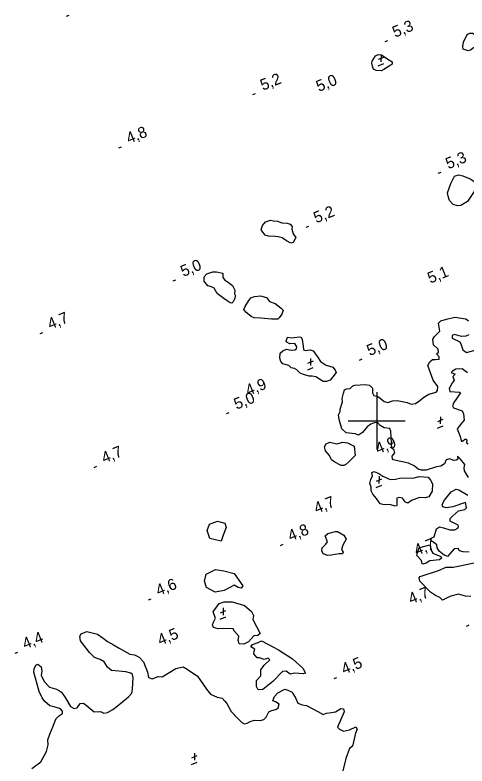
# Model space of a CAD drawing. Extents: x 362852 to 366875, y 5563573 to 5566479.
# Drawn here: x 364673.6 to 364831.6, y 5565479.3 to 5565741.9 of the extents above; entities that cross this region are included whole.
import ezdxf

# ---------------------------------------------------------------- set-up
doc = ezdxf.new("R2010")
doc.units = 0
for name, color, linetype in [('Niveau 3', 7, 'Continuous'), ('Niveau 4', 7, 'Continuous'), ('Niveau 61', 7, 'Continuous')]:
    doc.layers.add(name, color=color, linetype=linetype)

msp = doc.modelspace()

# ---------------------------------------------------------------- linework, layer by layer
at = {"layer": 'Niveau 3'}
for p, q in [((364691.52, 5565741.5), (364692.48, 5565741.89)), ((364802.92, 5565732.58), (364803.88, 5565732.97)), ((364800.59, 5565726.42), (364802.48, 5565727.2)), ((364801.54, 5565728.09), (364801.48, 5565725.58)), ((364800.51, 5565724.14), (364802.45, 5565724.92)), ((364756.72, 5565714.05), (364757.68, 5565714.44)), ((364709.85, 5565695.46), (364710.81, 5565695.85)), ((364821.52, 5565686.59), (364822.48, 5565686.98)), ((364775.36, 5565667.68), (364776.32, 5565668.07)), ((364728.85, 5565648.95), (364729.81, 5565649.34)), ((364682.34, 5565630.51), (364683.3, 5565630.9)), ((364776.89, 5565621.82), (364776.84, 5565619.3)), ((364793.98, 5565621.27), (364794.94, 5565621.66)), ((364775.95, 5565620.14), (364777.84, 5565620.93)), ((364775.87, 5565617.86), (364777.81, 5565618.65)), ((364747.51, 5565602.52), (364748.47, 5565602.91)), ((364821.34, 5565599.75), (364823.23, 5565600.54)), ((364822.28, 5565601.43), (364822.23, 5565598.91)), ((364821.26, 5565597.47), (364823.2, 5565598.26)), ((364701.22, 5565583.72), (364702.18, 5565584.11)), ((364799.9, 5565578.94), (364801.79, 5565579.73)), ((364800.84, 5565580.62), (364800.79, 5565578.1)), ((364799.82, 5565576.66), (364801.76, 5565577.45)), ((364766.36, 5565556.44), (364767.32, 5565556.83)), ((364720.2, 5565537.38), (364721.16, 5565537.77)), ((364745.39, 5565532.91), (364747.28, 5565533.7)), ((364746.33, 5565534.59), (364746.28, 5565532.07)), ((364745.31, 5565530.63), (364747.25, 5565531.42)), ((364831.41, 5565528.25), (364832.37, 5565528.64)), ((364673.56, 5565518.72), (364674.52, 5565519.11)), ((364785.07, 5565509.88), (364786.03, 5565510.27)), ((364735.37, 5565482.15), (364737.26, 5565482.94)), ((364736.31, 5565483.83), (364736.26, 5565481.31)), ((364735.29, 5565479.87), (364737.23, 5565480.66))]:
    msp.add_line(p, q, dxfattribs=at)
at = {"layer": 'Niveau 4'}
for points in [[(364835.78, 5565733.6), (364836.04, 5565730.41), (364835.72, 5565730.28), (364833.82, 5565730.37), (364832.73, 5565729.55), (364831.92, 5565729.4), (364830.26, 5565729.97), (364830.05, 5565730.94), (364830.36, 5565732.43), (364831.58, 5565735.05), (364832.6, 5565735.59), (364833.55, 5565735.55), (364834.78, 5565734.68), (364835.78, 5565733.6)], [(364798.35, 5565725.76), (364799.59, 5565727.58), (364800.5, 5565728.08), (364801.65, 5565727.99), (364803.94, 5565726.5), (364805.42, 5565725.49), (364805.41, 5565724.74), (364804.36, 5565724), (364802.47, 5565722.85), (364801.72, 5565722.41), (364799.81, 5565722.5), (364798.89, 5565722.93), (364798.58, 5565723.99), (364798.25, 5565725.1), (364798.35, 5565725.76)], [(364836.08, 5565682.44), (364835.63, 5565681.26), (364834.11, 5565680.13), (364831.75, 5565676.67), (364829.46, 5565675.29), (364828.29, 5565675.12), (364826.78, 5565675.62), (364825.4, 5565676.99), (364824.95, 5565678.54), (364824.7, 5565679.75), (364825.89, 5565683.04), (364827.15, 5565685.55), (364828.76, 5565686.02), (364830.08, 5565685.69), (364832.68, 5565684.65), (364834.33, 5565683.52), (364835.16, 5565683.61), (364836.08, 5565682.44)], [(364765.27, 5565669.87), (364766.79, 5565669.19), (364768.75, 5565669.12), (364769.76, 5565668.79), (364770.42, 5565667.94), (364770.3, 5565667.02), (364770.83, 5565665.43), (364771.71, 5565664.05), (364770.79, 5565662.36), (364769.95, 5565662.14), (364768.46, 5565662.9), (364766.91, 5565663.94), (364765.57, 5565664.32), (364764.52, 5565664.45), (364762.13, 5565664.53), (364760.95, 5565664.97), (364759.64, 5565666.8), (364760.06, 5565668.34), (364761.08, 5565669.63), (364762.9, 5565670.2), (364763.94, 5565669.94), (364765.27, 5565669.87)], [(364748.71, 5565641.24), (364747.73, 5565641.96), (364746.51, 5565642.83), (364744.26, 5565644.51), (364743.18, 5565646.37), (364742.23, 5565646.86), (364740.97, 5565647.21), (364739.64, 5565648.78), (364739.62, 5565650.33), (364740.62, 5565651.36), (364742.69, 5565652.09), (364744.03, 5565652.14), (364746.21, 5565651.67), (364746.25, 5565650.07), (364747.06, 5565649.03), (364747.7, 5565648.67), (364749.64, 5565647.29), (364750.37, 5565645.66), (364750.26, 5565644.43), (364750.67, 5565643.73), (364750.23, 5565642.55), (364749.8, 5565641.63), (364749.36, 5565641.2), (364748.71, 5565641.24)], [(364763.26, 5565635.52), (364760.8, 5565635.76), (364759.5, 5565635.9), (364757.21, 5565636.02), (364756.11, 5565636.44), (364754.28, 5565637.99), (364753.53, 5565638.93), (364753.96, 5565639.98), (364755.27, 5565642.07), (364755.96, 5565642.98), (364757.29, 5565643.52), (364759.36, 5565643.76), (364761.43, 5565643.11), (364762.57, 5565641.71), (364764.55, 5565640.97), (364766.63, 5565639.4), (364767.25, 5565638.66), (364766.87, 5565637.32), (364765.92, 5565636), (364765.43, 5565635.54), (364764.63, 5565635.53), (364763.26, 5565635.52)], [(364821.65, 5565624.01), (364821.47, 5565625.05), (364819.8, 5565626.54), (364819.64, 5565628.59), (364820.14, 5565629.48), (364822.03, 5565631.38), (364821.56, 5565634.18), (364822.42, 5565634.97), (364824.36, 5565635.52), (364827.25, 5565636.21), (364831.13, 5565635.69), (364832.11, 5565634.97)], [(364832.25, 5565630.11), (364831.16, 5565629.6), (364829.65, 5565629.48), (364827.18, 5565630.2), (364826.4, 5565629.82), (364826.39, 5565628.94), (364829, 5565627.59), (364829.57, 5565626.52), (364830.09, 5565624.8), (364831.34, 5565623.88), (364836.07, 5565625.21)], [(364766.23, 5565623.67), (364767.13, 5565624.48), (364768.44, 5565625.08), (364770.07, 5565624.75), (364771.34, 5565624.84), (364771.98, 5565625.23), (364772.03, 5565625.87), (364771.37, 5565627.03), (364769.58, 5565626.98), (364768.37, 5565627.66), (364768.42, 5565628.43), (364768.92, 5565629.2), (364770.17, 5565629.03), (364772.95, 5565629.36), (364773.56, 5565629.24), (364773.89, 5565628.44), (364774.34, 5565626.14), (364774.38, 5565624.85), (364775.06, 5565624.56), (364776.68, 5565624.86), (364777.81, 5565624.51), (364779.31, 5565622.39), (364780.32, 5565620.69), (364782.1, 5565619.55), (364782.32, 5565619.46), (364784.62, 5565618.72), (364785.52, 5565617.73), (364785.8, 5565616.91), (364784.66, 5565615.44), (364783.78, 5565614.27), (364782.45, 5565613.72), (364781.27, 5565613.73), (364778.73, 5565615.36), (364777.38, 5565615.62), (364776.43, 5565615.66), (364774.46, 5565616.22), (364773.28, 5565616.67), (364772.07, 5565617.79), (364771.28, 5565618.34), (364770.11, 5565618.48), (364769.3, 5565619.39), (364767.2, 5565619.96), (364766.45, 5565620.71), (364766.18, 5565621.97), (364766.23, 5565623.67)], [(364832.07, 5565580.23), (364830.71, 5565582.48), (364830.51, 5565583.57), (364830.75, 5565584.79), (364829.33, 5565586.58), (364828.22, 5565587.61), (364828.33, 5565586.6), (364827.81, 5565586.2), (364826.9, 5565586.14), (364825.44, 5565586.66), (364824.24, 5565586.41), (364823.67, 5565584.93), (364822.45, 5565584.12), (364820.89, 5565583.97), (364817.23, 5565582.77), (364815.68, 5565582.76), (364814.44, 5565583.06), (364813.11, 5565584.32), (364811.08, 5565585.16), (364805.8, 5565586.35), (364805.54, 5565586.68), (364805.35, 5565587.6), (364806.32, 5565588.87), (364806.08, 5565589.76), (364805.28, 5565590.49), (364805.12, 5565592.23), (364804.95, 5565596.4), (364804.53, 5565597.28), (364802.61, 5565597.55), (364801.23, 5565598.35), (364800.24, 5565599.38), (364799.08, 5565599.34), (364797.93, 5565598.8), (364796.63, 5565597.89), (364795.07, 5565595.94), (364793.66, 5565594.99), (364792.48, 5565595.44), (364789.34, 5565595.82), (364787.86, 5565597.15), (364786.84, 5565600.52), (364786.67, 5565602.14), (364787.27, 5565603.25), (364787.25, 5565604.05), (364788, 5565606.6), (364787.93, 5565607.82), (364788.4, 5565609.7), (364788.79, 5565610.85), (364789.44, 5565611.24), (364790.71, 5565611.33), (364791.68, 5565612.29), (364792.34, 5565612.5), (364795.99, 5565612.7), (364797.47, 5565612.43), (364798.53, 5565611.37), (364798.51, 5565609.75), (364799.01, 5565608.83), (364800.38, 5565608.53), (364801.21, 5565607.87), (364802.63, 5565606.71), (364803.94, 5565606.38), (364805.56, 5565606.98), (364807.12, 5565607.13), (364810.59, 5565606.38), (364812.05, 5565605.86), (364813.53, 5565606.03), (364815.06, 5565607.16), (364816.45, 5565608.29), (364818.2, 5565609.33), (364820.73, 5565609.99), (364821.26, 5565610.65), (364821.31, 5565612.04), (364819.77, 5565614.27), (364817.81, 5565619.31), (364818.55, 5565620.68), (364819.48, 5565621.43), (364820.54, 5565621.43), (364821.86, 5565621.54), (364821.88, 5565622.42), (364820.89, 5565623.44), (364821.65, 5565624.01)], [(364831.71, 5565616.81), (364829.82, 5565618.22), (364827.62, 5565618.12), (364826.46, 5565617.33), (364826.07, 5565616.92), (364827.37, 5565616.34), (364826.61, 5565615.46), (364827.1, 5565614.11), (364826.54, 5565613.38), (364825.3, 5565611.25), (364825.54, 5565610.23), (364828.98, 5565610.03), (364829.27, 5565609.77), (364826.94, 5565606.38), (364826.52, 5565605.28), (364826.83, 5565604.53), (364829.87, 5565603.48), (364830.29, 5565602.47), (364830.54, 5565600.21), (364829.75, 5565599.26), (364828.11, 5565597.22), (364828.86, 5565595.41), (364829.29, 5565594.22), (364829.48, 5565592.99), (364829.8, 5565592.81), (364831.03, 5565593.75), (364831.55, 5565593.4), (364831.39, 5565592.28), (364831.94, 5565592.01)], [(364787.54, 5565584.37), (364785.38, 5565585.54), (364784.15, 5565586.4), (364783.49, 5565587.87), (364782.08, 5565589.47), (364781.72, 5565590.94), (364782.36, 5565591.95), (364783.61, 5565592.53), (364786.02, 5565591.96), (364788.2, 5565592.55), (364789.73, 5565592.31), (364792.1, 5565591.1), (364792.41, 5565587.93), (364790.29, 5565585.69), (364789.17, 5565584.79), (364788.47, 5565584.38), (364787.54, 5565584.37)], [(364798.04, 5565576.86), (364797.61, 5565578.05), (364797.94, 5565579.5), (364798.49, 5565580.72), (364798.27, 5565581.88), (364799.07, 5565582.33), (364800.73, 5565581.64), (364802.18, 5565580.68), (364804.65, 5565579.52), (364806.61, 5565579.58), (364808.58, 5565580.08), (364812.57, 5565579.92), (364814.8, 5565580.53), (364818.04, 5565580.36), (364818.81, 5565579.25), (364819.54, 5565577.93), (364819.39, 5565575.44), (364818.23, 5565573.41), (364816.95, 5565573.07), (364814.95, 5565573.24), (364812.11, 5565572.13), (364810.91, 5565571.27), (364810.06, 5565571.54), (364809.03, 5565572.98), (364808.01, 5565573.18), (364807.06, 5565572.92), (364806.98, 5565570.4), (364806.4, 5565570.15), (364804.59, 5565570.78), (364802.61, 5565570.59), (364801.15, 5565570.98), (364799.94, 5565572.85), (364798.63, 5565574.37), (364798.02, 5565575.55), (364798.07, 5565576.19), (364798.04, 5565576.86)], [(364823.6, 5565553.02), (364821.82, 5565554.46), (364821.13, 5565555.55), (364820.98, 5565556.67), (364819.21, 5565557.93), (364818.79, 5565558.82), (364820.09, 5565559.42), (364820.84, 5565562.28), (364821.97, 5565562.99), (364823.36, 5565562.63), (364825.53, 5565561.91), (364827.33, 5565561.9), (364828.33, 5565562.5), (364828.6, 5565563.05), (364828.46, 5565563.55), (364825.72, 5565564.91), (364825.66, 5565565.82), (364826.44, 5565566.64), (364828.53, 5565568.5), (364830.79, 5565569.05), (364831.37, 5565569.6), (364831.04, 5565571.46), (364826.64, 5565569.9), (364824.25, 5565569.53), (364823.07, 5565569.98), (364822.87, 5565570.77), (364823.64, 5565572.21), (364825.97, 5565575.16), (364827.76, 5565576.09), (364828.72, 5565575.86), (364831.81, 5565573.96)], [(364745.61, 5565557.89), (364741.71, 5565558.9), (364740.68, 5565561.71), (364741.55, 5565563.82), (364744.32, 5565564.95), (364746.85, 5565564.25), (364747.35, 5565562.72), (364746.34, 5565560.06), (364745.61, 5565557.89)], [(364786.79, 5565553.49), (364784.2, 5565552.98), (364782.93, 5565552.9), (364781.3, 5565553.53), (364780.78, 5565554.5), (364780.91, 5565555.55), (364782.24, 5565556.84), (364782.82, 5565557.7), (364781.99, 5565559.85), (364782.92, 5565560.61), (364785.55, 5565561.32), (364786.3, 5565561.32), (364788.52, 5565559.99), (364789.35, 5565558.59), (364788.15, 5565556.54), (364787.67, 5565554.97), (364788.3, 5565554.05), (364787.98, 5565553.48), (364786.79, 5565553.49)], [(364815.68, 5565551.22), (364814, 5565552.9), (364814.28, 5565553.88), (364814.7, 5565555.43), (364815.52, 5565555.83), (364818.08, 5565556.57), (364818.73, 5565556.65), (364818.75, 5565555.1), (364819.63, 5565553.72), (364822.46, 5565552.58), (364822.59, 5565551.95), (364821.94, 5565551.43), (364818.54, 5565551.09), (364817.26, 5565550.26), (364816.13, 5565549.85), (364815.86, 5565550.05), (364815.68, 5565551.22)], [(364832.37, 5565554.07), (364830.19, 5565554.24), (364828.89, 5565554.51), (364828.47, 5565555.39), (364827.04, 5565555.24), (364825.52, 5565553.5), (364824.76, 5565552.62), (364824.26, 5565552.79), (364823.6, 5565553.02)], [(364823.05, 5565537.35), (364822.05, 5565538.25), (364820.51, 5565538.98), (364818.81, 5565540.08), (364815.06, 5565543.9), (364814.83, 5565545.05), (364815.13, 5565545.54), (364821.54, 5565547.62), (364824.33, 5565548.84), (364825.19, 5565548.88), (364826.76, 5565548.84), (364829.66, 5565549.47), (364836.78, 5565550.91)], [(364750.15, 5565542.49), (364746.67, 5565540.68), (364743.53, 5565540.14), (364740.5, 5565541.76), (364739.84, 5565543.97), (364740.32, 5565546.41), (364743.64, 5565548.03), (364746.55, 5565547.61), (364750.19, 5565546.62), (364753.23, 5565542.26), (364752.56, 5565541.49), (364751.59, 5565541.71), (364750.15, 5565542.49)], [(364832.91, 5565538.61), (364831.06, 5565538.72), (364828.53, 5565539.42), (364825.9, 5565538.71), (364824.67, 5565538.08), (364823.05, 5565537.35)], [(364742.84, 5565533.25), (364744.93, 5565536.17), (364746.62, 5565536.74), (364749.41, 5565536.77), (364753.77, 5565535.39), (364756.25, 5565533.3), (364756.88, 5565531.94), (364756.72, 5565530.5), (364759.21, 5565525.67), (364758.44, 5565524.98), (364757.07, 5565524.85), (364755.14, 5565522.75), (364753.5, 5565521.89), (364751.94, 5565522.05), (364751.61, 5565523.16), (364751.77, 5565524.72), (364750.08, 5565526.71), (364749.89, 5565527.31), (364746.31, 5565527.4), (364744.62, 5565527.26), (364742.98, 5565527.77), (364742.59, 5565528.73), (364742.99, 5565529.58), (364743.63, 5565531.03), (364743.02, 5565532.52), (364742.84, 5565533.25)], [(364714.34, 5565504.75), (364714.62, 5565506.18), (364714.87, 5565510.26), (364714.58, 5565511.27), (364713.99, 5565511.77), (364712.32, 5565512.21), (364707.27, 5565512.68), (364705.89, 5565513.92), (364704.7, 5565515.74), (364703.32, 5565516.54), (364701.33, 5565517.28), (364699.55, 5565519.03), (364696.49, 5565523.13), (364696.21, 5565524.7), (364696.66, 5565525.57), (364698.65, 5565526.33), (364702.38, 5565525.43), (364704.34, 5565524), (364705.83, 5565522.81), (364707.99, 5565521.64), (364709.95, 5565520.51), (364713.69, 5565518.38), (364715.38, 5565518.2), (364716.98, 5565517.36), (364718.46, 5565515.73), (364719.82, 5565512.12), (364720.16, 5565510.26), (364721.46, 5565509.8), (364723.61, 5565510.63), (364724.97, 5565510.5), (364729.82, 5565513.37), (364732.29, 5565514.02), (364733.76, 5565513.18), (364737.4, 5565510.7), (364740.5, 5565506.18), (364741.9, 5565504.45), (364744.17, 5565503.33), (364745.96, 5565503.07), (364746.89, 5565502.02), (364747.6, 5565501.19), (364749.13, 5565498.4), (364751.45, 5565495.93), (364752.85, 5565494.51), (364753.74, 5565494.01), (364754.74, 5565494.29), (364755.79, 5565494.91), (364757.29, 5565495.34), (364759.25, 5565495.28), (364760.49, 5565495.6), (364761.32, 5565496.44), (364762.33, 5565498.23), (364762.99, 5565498.56), (364765, 5565499.14), (364765.6, 5565499.64), (364765.9, 5565500.88), (364764.65, 5565501.8), (364763.64, 5565502.13), (364764.21, 5565503.61), (364765.38, 5565504.84), (364767.82, 5565506.16), (364768.94, 5565505.87), (364770.48, 5565505.14), (364770.7, 5565504.61), (364771.55, 5565503.15)], [(364756.61, 5565521.83), (364758.59, 5565522.46), (364759.74, 5565523.12), (364765.66, 5565519.95), (364770.59, 5565516.75), (364774.12, 5565513.47), (364775.11, 5565511.82), (364774.23, 5565511.52), (364771.41, 5565511.73), (364769.72, 5565511.47), (364768.37, 5565512.47), (364767.07, 5565512.31), (364763.65, 5565508.85), (364760.2, 5565506.05), (364758.56, 5565505.94), (364758.03, 5565507.09), (364757.95, 5565509.24), (364759.53, 5565510.83), (364759.45, 5565512.97), (364760.6, 5565514.57), (364762.62, 5565516.46), (364762.09, 5565516.99), (364760.64, 5565516.58), (364759.03, 5565517.16), (364758.16, 5565517.17), (364757.02, 5565518.57), (364757.21, 5565519.46), (364757.34, 5565520.2), (364756.01, 5565521.02), (364756.61, 5565521.83)], [(364679.45, 5565478.48), (364682.63, 5565480.73), (364684.52, 5565484.43), (364685.15, 5565486.69), (364684.97, 5565488.48), (364685.78, 5565490.43), (364686.91, 5565493.27), (364687.61, 5565495.05), (364687.93, 5565495.93), (364689.06, 5565496.96), (364690.14, 5565497.65), (364690.1, 5565498.51), (364689.46, 5565499.3), (364687.54, 5565499.88), (364685.77, 5565500.4), (364683.94, 5565501.83), (364683, 5565503.19), (364682, 5565505.33), (364680.13, 5565512.1), (364680.25, 5565513.33), (364680.8, 5565514.55), (364681.5, 5565514.97), (364682.67, 5565513.95), (364682.95, 5565512.51), (364682.74, 5565511.05), (364683.75, 5565508.91), (364685.57, 5565506.92), (364688.07, 5565506.14), (364689.11, 5565505.58), (364689.85, 5565505.13), (364691.08, 5565503.21), (364692.9, 5565500.16), (364694.25, 5565499.47), (364695.24, 5565499.63), (364696.35, 5565501.15), (364697.47, 5565501.29), (364698.38, 5565500.61), (364701.23, 5565498.23), (364703.43, 5565498.33), (364704.58, 5565497.8), (364705.93, 5565497.99), (364707.79, 5565499.06), (364709.24, 5565500.22), (364713.19, 5565503.47), (364714.34, 5565504.75)], [(364771.55, 5565503.15), (364772.4, 5565501.25), (364773.91, 5565500.76), (364775.41, 5565500.44), (364779.38, 5565498.34), (364781.3, 5565497.32), (364782.47, 5565497.8), (364784.16, 5565498.06), (364785.59, 5565498.22), (364787.41, 5565499.4), (364788.38, 5565499.3), (364788.64, 5565498.23), (364786.29, 5565492.9), (364787.04, 5565492.15), (364788.41, 5565491.53), (364790.48, 5565491.95), (364792.65, 5565493.03), (364793.13, 5565492.17), (364792.54, 5565490.74), (364791.52, 5565486.27), (364790.45, 5565485.39), (364789.2, 5565481.95), (364788.11, 5565477.64)]]:
    msp.add_lwpolyline(points, dxfattribs=at)
at = {"layer": 'Niveau 61'}
for p, q in [((364800, 5565610), (364800, 5565590)), ((364790, 5565600), (364810, 5565600))]:
    msp.add_line(p, q, dxfattribs=at)

# ---------------------------------------------------------------- texts
at = {"layer": 'Niveau 3'}
for s, rotation, p in [('5,3  ', 22.09, (364806.43, 5565733.94)), ('5,2  ', 22.09, (364760.23, 5565715.41)), ('    5,0', 22.0899, (364774.35, 5565712.79)), ('4,8  ', 22.09, (364713.36, 5565696.82)), ('5,3  ', 22.09, (364825.03, 5565687.95)), ('5,2  ', 22.09, (364778.87, 5565669.04)), ('5,0  ', 22.09, (364732.36, 5565650.31)), ('    5,1', 22.0899, (364813.3, 5565645.76)), ('4,7  ', 22.09, (364685.85, 5565631.87)), ('5,0  ', 22.09, (364797.49, 5565622.63)), ('    4,9', 22.0899, (364749.66, 5565606.5)), ('5,0  ', 22.09, (364751.02, 5565603.88)), ('    4,9', 22.0899, (364795.03, 5565586.1)), ('4,7  ', 22.09, (364704.73, 5565585.08)), ('    4,7', 22.0899, (364773.58, 5565565.29)), ('4,8  ', 22.09, (364769.87, 5565557.8)), ('    4,7', 22.0899, (364808.56, 5565550.6)), ('4,6  ', 22.09, (364723.71, 5565538.74)), ('    4,7', 22.0899, (364806.58, 5565533.59)), ('    4,5', 22.0899, (364718.89, 5565519.19)), ('4,4  ', 22.09, (364677.07, 5565520.08)), ('4,5  ', 22.09, (364788.58, 5565511.24))]:
    msp.add_text(s, height=3.93, rotation=rotation, dxfattribs=at).set_placement(p)

doc.saveas('drawing.dxf')
